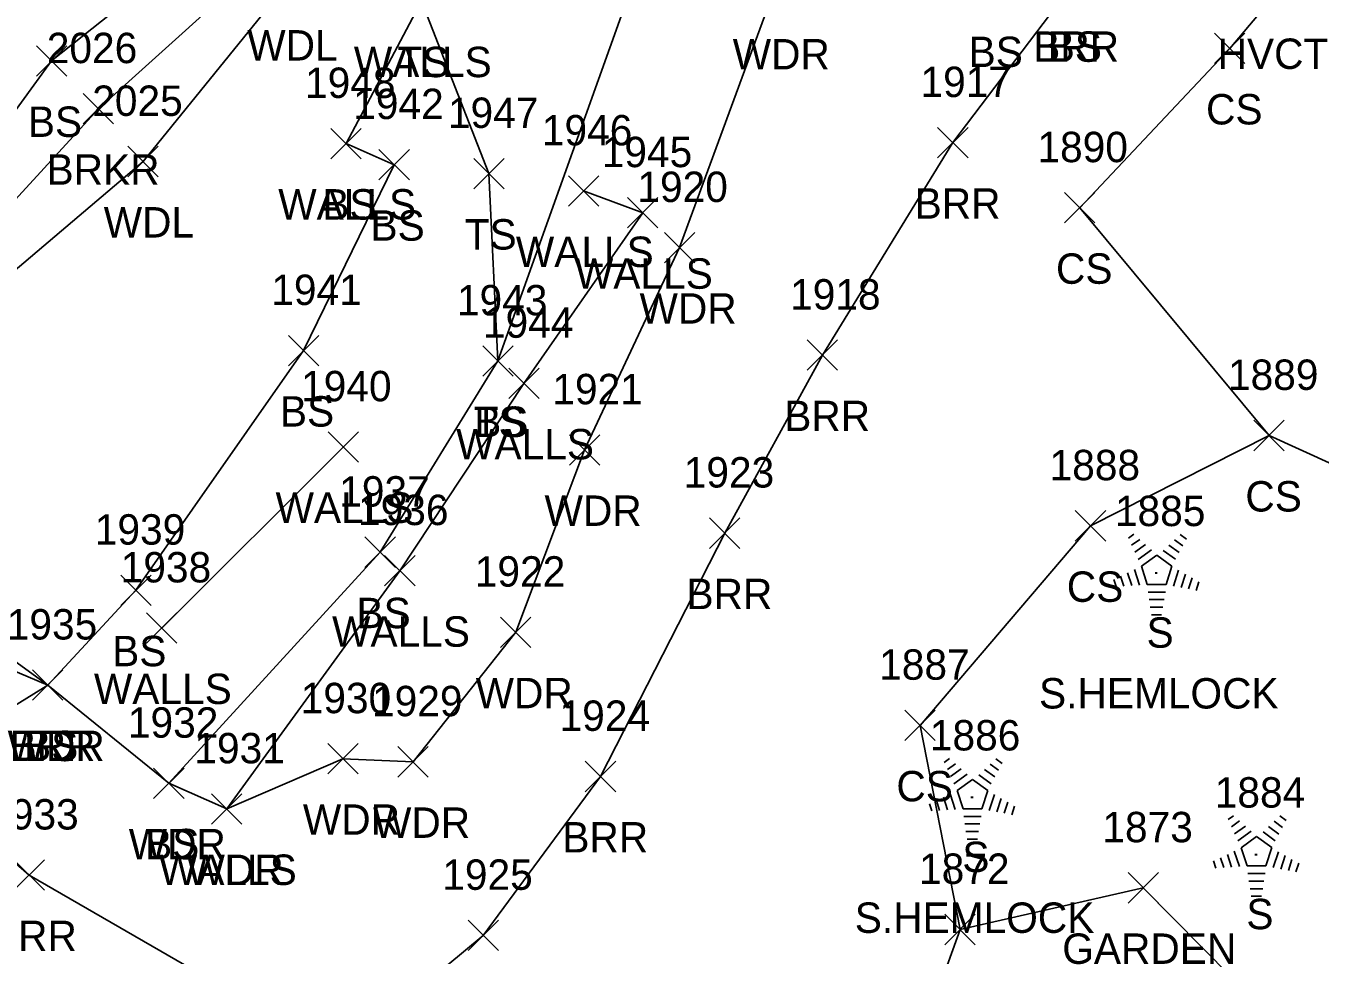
# Model space of a CAD drawing. Extents: x 1499292 to 1501024, y 534584 to 538043.
# Drawn here: x 1499887.8 to 1499972.9, y 537678.4 to 537739.6 of the extents above; entities that cross this region are included whole.
import ezdxf

# ---------------------------------------------------------------- set-up
doc = ezdxf.new("R2010")
doc.units = 0
for name, color, linetype in [('C_A', 7, 'Continuous'), ('L_A', 7, 'Continuous'), ('L_C', 7, 'Continuous'), ('L_I', 7, 'Continuous'), ('L_TIC', 7, 'Continuous'), ('LABL', 7, 'Continuous'), ('LAPB', 7, 'Continuous'), ('LAWA', 7, 'Continuous'), ('LAWE', 7, 'Continuous'), ('LELB', 7, 'Continuous'), ('LTC', 7, 'Continuous'), ('LWS', 7, 'Continuous')]:
    doc.layers.add(name, color=color, linetype=linetype)

msp = doc.modelspace()

# ---------------------------------------------------------------- linework, layer by layer
at = {"layer": 'L_TIC'}
for points in [[(1499965.986, 537737.086), (1499967.986, 537739.086)], [(1499967.986, 537737.086), (1499965.986, 537739.086)], [(1499888.513, 537736.266), (1499890.513, 537738.266)], [(1499890.513, 537736.266), (1499888.513, 537738.266)], [(1499891.595, 537733.118), (1499893.595, 537735.118)], [(1499893.595, 537733.118), (1499891.595, 537735.118)], [(1499907.876, 537730.828), (1499909.876, 537732.828)], [(1499909.876, 537730.828), (1499907.876, 537732.828)], [(1499907.876, 537730.828), (1499909.876, 537732.828)], [(1499909.876, 537730.828), (1499907.876, 537732.828)], [(1499947.778, 537730.888), (1499949.778, 537732.888)], [(1499949.778, 537730.888), (1499947.778, 537732.888)], [(1499894.527, 537729.646), (1499896.527, 537731.646)], [(1499896.527, 537729.646), (1499894.527, 537731.646)], [(1499911.044, 537729.439), (1499913.044, 537731.439)], [(1499913.044, 537729.439), (1499911.044, 537731.439)], [(1499917.27, 537728.854), (1499919.27, 537730.854)], [(1499919.27, 537728.854), (1499917.27, 537730.854)], [(1499923.501, 537727.708), (1499925.501, 537729.708)], [(1499925.501, 537727.708), (1499923.501, 537729.708)], [(1499927.384, 537726.276), (1499929.384, 537728.276)], [(1499929.384, 537726.276), (1499927.384, 537728.276)], [(1499956.119, 537726.603), (1499958.119, 537728.603)], [(1499958.119, 537726.603), (1499956.119, 537728.603)], [(1499929.814, 537723.983), (1499931.814, 537725.983)], [(1499931.814, 537723.983), (1499929.814, 537725.983)], [(1499905.088, 537717.208), (1499907.088, 537719.208)], [(1499907.088, 537717.208), (1499905.088, 537719.208)], [(1499917.862, 537716.524), (1499919.862, 537718.524)], [(1499919.862, 537716.524), (1499917.862, 537718.524)], [(1499917.862, 537716.524), (1499919.862, 537718.524)], [(1499919.862, 537716.524), (1499917.862, 537718.524)], [(1499939.204, 537716.909), (1499941.204, 537718.909)], [(1499941.204, 537716.909), (1499939.204, 537718.909)], [(1499919.573, 537715.051), (1499921.573, 537717.051)], [(1499921.573, 537715.051), (1499919.573, 537717.051)], [(1499968.571, 537711.62), (1499970.571, 537713.62)], [(1499970.571, 537711.62), (1499968.571, 537713.62)], [(1499968.571, 537711.62), (1499970.571, 537713.62)], [(1499970.571, 537711.62), (1499968.571, 537713.62)], [(1499907.701, 537710.872), (1499909.701, 537712.872)], [(1499909.701, 537710.872), (1499907.701, 537712.872)], [(1499923.568, 537710.676), (1499925.568, 537712.676)], [(1499925.568, 537710.676), (1499923.568, 537712.676)], [(1499932.775, 537705.198), (1499934.775, 537707.198)], [(1499934.775, 537705.198), (1499932.775, 537707.198)], [(1499956.831, 537705.678), (1499958.831, 537707.678)], [(1499958.831, 537705.678), (1499956.831, 537707.678)], [(1499910.123, 537703.945), (1499912.123, 537705.945)], [(1499912.123, 537703.945), (1499910.123, 537705.945)], [(1499911.414, 537702.727), (1499913.414, 537704.727)], [(1499913.414, 537702.727), (1499911.414, 537704.727)], [(1499894.059, 537701.441), (1499896.059, 537703.441)], [(1499896.059, 537701.441), (1499894.059, 537703.441)], [(1499895.755, 537698.955), (1499897.755, 537700.955)], [(1499897.755, 537698.955), (1499895.755, 537700.955)], [(1499919.036, 537698.678), (1499921.036, 537700.678)], [(1499921.036, 537698.678), (1499919.036, 537700.678)], [(1499888.261, 537695.2), (1499890.261, 537697.2)], [(1499890.261, 537695.2), (1499888.261, 537697.2)], [(1499888.261, 537695.2), (1499890.261, 537697.2)], [(1499890.261, 537695.2), (1499888.261, 537697.2)], [(1499888.261, 537695.2), (1499890.261, 537697.2)], [(1499890.261, 537695.2), (1499888.261, 537697.2)], [(1499945.626, 537692.553), (1499947.626, 537694.553)], [(1499947.626, 537692.553), (1499945.626, 537694.553)], [(1499907.677, 537690.352), (1499909.677, 537692.352)], [(1499909.677, 537690.352), (1499907.677, 537692.352)], [(1499912.288, 537690.152), (1499914.288, 537692.152)], [(1499914.288, 537690.152), (1499912.288, 537692.152)], [(1499924.612, 537689.188), (1499926.612, 537691.188)], [(1499926.612, 537689.188), (1499924.612, 537691.188)], [(1499896.226, 537688.74), (1499898.226, 537690.74)], [(1499898.226, 537688.74), (1499896.226, 537690.74)], [(1499896.226, 537688.74), (1499898.226, 537690.74)], [(1499898.226, 537688.74), (1499896.226, 537690.74)], [(1499900.029, 537687.053), (1499902.029, 537689.053)], [(1499902.029, 537687.053), (1499900.029, 537689.053)], [(1499900.029, 537687.053), (1499902.029, 537689.053)], [(1499902.029, 537687.053), (1499900.029, 537689.053)], [(1499887.043, 537682.7), (1499889.043, 537684.7)], [(1499889.043, 537682.7), (1499887.043, 537684.7)], [(1499960.303, 537681.861), (1499962.303, 537683.861)], [(1499962.303, 537681.861), (1499960.303, 537683.861)], [(1499916.898, 537678.732), (1499918.898, 537680.732)], [(1499918.898, 537678.732), (1499916.898, 537680.732)], [(1499948.249, 537679.121), (1499950.249, 537681.121)], [(1499950.249, 537679.121), (1499948.249, 537681.121)], [(1499948.249, 537679.121), (1499950.249, 537681.121)], [(1499950.249, 537679.121), (1499948.249, 537681.121)]]:
    msp.add_lwpolyline(points, dxfattribs=at)
at = {"layer": 'LABL'}
msp.add_lwpolyline([(1499985.467, 537801.862), (1499975.641, 537783.145), (1499970.041, 537762.697), (1499961.498, 537757.027), (1499956.574, 537742.207), (1499948.778, 537731.888), (1499940.204, 537717.909), (1499933.775, 537706.198), (1499925.612, 537690.188), (1499917.898, 537679.732), (1499908.462, 537671.894), (1499888.043, 537683.7), (1499880.149, 537690.561), (1499889.261, 537696.2)], dxfattribs=at)
at = {"layer": 'LAPB'}
msp.add_lwpolyline([(1500008.149, 537662.504), (1499976.291, 537657.715), (1499960.955, 537655.744), (1499948.365, 537655.7), (1499944.782, 537667.728), (1499949.249, 537680.121), (1499961.303, 537682.861), (1499970.991, 537673.07), (1499976.904, 537664.777), (1499986.731, 537668.48), (1499987.916, 537680.302), (1499978.247, 537691.097), (1499980.645, 537701.007), (1499987.039, 537704.664), (1499995.658, 537692.472), (1500004.638, 537676.076)], dxfattribs=at)
at = {"layer": 'LAWA'}
for points in [[(1499965.845, 537814.607), (1499956.806, 537795.15), (1499949.698, 537786.608), (1499937.814, 537776.416), (1499929.69, 537766.375), (1499922.293, 537760.072), (1499904.962, 537742.29), (1499895.527, 537730.646), (1499881.146, 537718.435), (1499882.199, 537711.084), (1499876.181, 537705.711)], [(1499972.434, 537809.149), (1499962.707, 537789.685), (1499956.245, 537767.268), (1499944.762, 537752.791), (1499936.939, 537741.705), (1499930.814, 537724.983), (1499924.568, 537711.676), (1499920.036, 537699.678), (1499913.288, 537691.152), (1499908.677, 537691.352), (1499901.029, 537688.053), (1499897.226, 537689.74), (1499889.261, 537696.2), (1499876.181, 537705.711)]]:
    msp.add_lwpolyline(points, dxfattribs=at)
at = {"layer": 'LAWE'}
msp.add_lwpolyline([(1499961.233, 537817.956), (1499952.785, 537802.28), (1499941.102, 537783.95), (1499931.596, 537774.682), (1499919.4, 537762.854), (1499904.496, 537744.851), (1499892.595, 537734.118), (1499878.532, 537718.766), (1499876.489, 537709.735), (1499874.077, 537712.657)], dxfattribs=at)
at = {"layer": 'LELB'}
for points in [[(1499958.724, 537820.121), (1499949.099, 537803.701), (1499937.207, 537786.88), (1499926.5, 537779.141), (1499915.434, 537766.609), (1499901.39, 537746.714), (1499889.513, 537737.266), (1499877.766, 537721.1), (1499874.077, 537712.657), (1499871.122, 537712.1), (1499865.758, 537707.441), (1499861.535, 537702.351), (1499859.643, 537699.06)], [(1499897.226, 537689.74), (1499911.123, 537704.945), (1499918.862, 537717.524), (1499929.543, 537747.41), (1499934.646, 537758.458), (1499940.501, 537770.089)], [(1499949.249, 537680.121), (1499946.626, 537693.553), (1499957.831, 537706.678), (1499969.571, 537712.62), (1499957.119, 537727.603), (1499966.986, 537738.086), (1499985.845, 537760.478)], [(1499918.862, 537717.524), (1499918.27, 537729.854), (1499913.848, 537741.196)], [(1499889.261, 537696.2), (1499895.059, 537702.441), (1499906.088, 537718.208), (1499912.044, 537730.439), (1499908.876, 537731.828)], [(1499987.039, 537704.664), (1499969.571, 537712.62)], [(1499880.51, 537699.897), (1499889.261, 537696.2)]]:
    msp.add_lwpolyline(points, dxfattribs=at)
at = {"layer": 'LTC'}
for p, q in [((1499960.325, 537705.869), (1499960.679, 537706.127)), ((1499960.534, 537705.404), (1499961.064, 537705.788)), ((1499960.744, 537704.938), (1499961.448, 537705.449)), ((1499962.981, 537705.413), (1499963.66, 537704.919)), ((1499963.352, 537705.761), (1499963.902, 537705.362)), ((1499963.723, 537706.109), (1499964.142, 537705.805)), ((1499960.954, 537704.472), (1499961.832, 537705.11)), ((1499961.178, 537704.017), (1499962.19, 537704.752)), ((1499962.19, 537704.752), (1499963.187, 537704.027)), ((1499962.61, 537705.064), (1499963.419, 537704.476)), ((1499960.724, 537703.798), (1499961.054, 537702.779)), ((1499961.178, 537704.017), (1499961.565, 537702.824)), ((1499963.187, 537704.027), (1499962.796, 537702.824)), ((1499963.624, 537703.756), (1499963.287, 537702.716)), ((1499959.357, 537703.148), (1499959.509, 537702.68)), ((1499959.813, 537703.365), (1499960.024, 537702.713)), ((1499960.268, 537703.582), (1499960.539, 537702.746)), ((1499962.796, 537702.824), (1499961.565, 537702.824)), ((1499964.069, 537703.505), (1499963.782, 537702.621)), ((1499964.514, 537703.255), (1499964.277, 537702.526)), ((1499964.958, 537703.005), (1499964.771, 537702.431)), ((1499962.757, 537702.324), (1499961.613, 537702.324)), ((1499962.674, 537701.824), (1499961.685, 537701.824)), ((1499962.59, 537701.324), (1499961.758, 537701.324)), ((1499962.506, 537700.824), (1499961.831, 537700.824)), ((1499948.21, 537691.108), (1499948.564, 537691.366)), ((1499948.419, 537690.643), (1499948.949, 537691.027)), ((1499951.237, 537691), (1499951.787, 537690.601)), ((1499951.608, 537691.349), (1499952.027, 537691.044)), ((1499948.629, 537690.177), (1499949.333, 537690.688)), ((1499948.839, 537689.711), (1499949.717, 537690.349)), ((1499949.063, 537689.256), (1499950.075, 537689.991)), ((1499950.075, 537689.991), (1499951.072, 537689.266)), ((1499950.495, 537690.304), (1499951.304, 537689.715)), ((1499950.866, 537690.652), (1499951.545, 537690.158)), ((1499949.063, 537689.256), (1499949.45, 537688.063)), ((1499951.072, 537689.266), (1499950.681, 537688.063)), ((1499947.242, 537688.387), (1499947.394, 537687.919)), ((1499947.698, 537688.604), (1499947.909, 537687.952)), ((1499948.153, 537688.821), (1499948.424, 537687.985)), ((1499948.609, 537689.037), (1499948.939, 537688.018)), ((1499951.509, 537688.995), (1499951.172, 537687.955)), ((1499951.954, 537688.744), (1499951.667, 537687.86)), ((1499952.399, 537688.494), (1499952.162, 537687.765)), ((1499950.681, 537688.063), (1499949.45, 537688.063)), ((1499950.642, 537687.563), (1499949.498, 537687.563)), ((1499952.843, 537688.244), (1499952.656, 537687.67)), ((1499966.888, 537687.35), (1499967.242, 537687.607)), ((1499970.286, 537687.59), (1499970.705, 537687.285)), ((1499950.559, 537687.063), (1499949.57, 537687.063)), ((1499967.097, 537686.884), (1499967.627, 537687.268)), ((1499967.307, 537686.418), (1499968.011, 537686.93)), ((1499967.517, 537685.953), (1499968.395, 537686.59)), ((1499969.544, 537686.893), (1499970.223, 537686.4)), ((1499969.915, 537687.242), (1499970.464, 537686.843)), ((1499950.475, 537686.563), (1499949.643, 537686.563)), ((1499950.391, 537686.063), (1499949.716, 537686.063)), ((1499967.741, 537685.498), (1499968.753, 537686.232)), ((1499968.753, 537686.232), (1499969.75, 537685.507)), ((1499969.173, 537686.545), (1499969.982, 537685.956)), ((1499966.831, 537685.062), (1499967.102, 537684.227)), ((1499967.287, 537685.278), (1499967.617, 537684.259)), ((1499967.741, 537685.498), (1499968.128, 537684.304)), ((1499969.75, 537685.507), (1499969.359, 537684.304)), ((1499970.187, 537685.236), (1499969.849, 537684.197)), ((1499970.632, 537684.986), (1499970.344, 537684.101)), ((1499965.92, 537684.629), (1499966.072, 537684.161)), ((1499966.376, 537684.845), (1499966.587, 537684.194)), ((1499969.359, 537684.304), (1499968.128, 537684.304)), ((1499971.077, 537684.736), (1499970.839, 537684.006)), ((1499971.521, 537684.485), (1499971.334, 537683.911)), ((1499969.32, 537683.804), (1499968.176, 537683.804)), ((1499969.237, 537683.304), (1499968.248, 537683.304)), ((1499969.153, 537682.804), (1499968.321, 537682.804)), ((1499969.069, 537682.304), (1499968.394, 537682.304))]:
    msp.add_line(p, q, dxfattribs=at)
at = {"layer": 'LWS'}
for points in [[(1499908.876, 537731.828), (1499913.848, 537741.196), (1499924.965, 537753.649)], [(1499901.029, 537688.053), (1499912.414, 537703.727), (1499920.573, 537716.051), (1499928.384, 537727.276), (1499924.501, 537728.708)], [(1499896.755, 537699.955), (1499908.701, 537711.872)]]:
    msp.add_lwpolyline(points, dxfattribs=at)

# ---------------------------------------------------------------- texts
at = {"layer": 'C_A'}
msp.add_text('HVCTRL', height=2, dxfattribs=at).set_placement((1499966.187, 537736.737))
at = {"layer": 'L_A'}
for s, p in [('WDL', (1499902.38, 537737.29)), ('WDR', (1499934.302, 537736.705)), ('BS', (1499949.813, 537736.86)), ('BRR', (1499954.062, 537737.207)), ('BS', (1499955.015, 537737.207)), ('WALLS', (1499909.391, 537736.196)), ('TS', (1499912.257, 537736.196)), ('CS', (1499965.427, 537733.086)), ('BS', (1499887.954, 537732.266)), ('BRKR', (1499889.185, 537729.118)), ('WALLS', (1499904.419, 537726.828)), ('BS', (1499907.317, 537726.828)), ('BRR', (1499946.267, 537726.888)), ('WDL', (1499892.944, 537725.646)), ('BS', (1499910.485, 537725.439)), ('TS', (1499916.68, 537724.854)), ('WALLS', (1499920.044, 537723.708)), ('WALLS', (1499923.928, 537722.276)), ('CS', (1499955.56, 537722.603)), ('WDR', (1499928.176, 537719.983)), ('BS', (1499904.529, 537713.208)), ('BRR', (1499937.692, 537712.909)), ('TS', (1499917.272, 537712.524)), ('BS', (1499917.303, 537712.524)), ('WALLS', (1499916.116, 537711.051)), ('CS', (1499968.012, 537707.62)), ('CS', (1499968.012, 537707.62)), ('WALLS', (1499904.244, 537706.872)), ('WDR', (1499921.93, 537706.676)), ('CS', (1499956.272, 537701.678)), ('BRR', (1499931.263, 537701.198)), ('BS', (1499909.564, 537699.945)), ('WALLS', (1499907.958, 537698.727)), ('S', (1499961.516, 537698.661)), ('BS', (1499893.5, 537697.441)), ('WALLS', (1499892.299, 537694.955)), ('WDR', (1499917.399, 537694.678)), ('WDR', (1499886.624, 537691.2)), ('BRR', (1499886.75, 537691.2)), ('BS', (1499887.702, 537691.2)), ('CS', (1499945.067, 537688.553)), ('WDR', (1499906.039, 537686.352)), ('WDR', (1499910.651, 537686.152)), ('WDR', (1499894.588, 537684.74)), ('BS', (1499895.667, 537684.74)), ('BRR', (1499923.1, 537685.188)), ('S', (1499949.401, 537683.9)), ('WALLS', (1499896.572, 537683.053)), ('WDR', (1499898.391, 537683.053)), ('S', (1499968.078, 537680.141)), ('BRR', (1499885.532, 537678.7)), ('GARDEN', (1499955.972, 537677.861))]:
    msp.add_text(s, height=2, dxfattribs=at).set_placement(p)
at = {"layer": 'L_C'}
for p in [(1499954.445, 537694.661), (1499942.33, 537679.9)]:
    msp.add_text('S.HEMLOCK', height=2, dxfattribs=at).set_placement(p)
at = {"layer": 'L_I'}
for s, p in [('2026', (1499889.201, 537737.118)), ('1948', (1499906.183, 537734.828)), ('1948', (1499906.183, 537734.828)), ('1917', (1499946.652, 537734.888)), ('2025', (1499892.188, 537733.646)), ('1942', (1499909.351, 537733.439)), ('1947', (1499915.577, 537732.854)), ('1946', (1499921.753, 537731.708)), ('1890', (1499954.34, 537730.603)), ('1945', (1499925.691, 537730.276)), ('1920', (1499928.035, 537727.983)), ('1941', (1499903.962, 537721.208)), ('1943', (1499916.169, 537720.524)), ('1943', (1499916.169, 537720.524)), ('1918', (1499938.078, 537720.909)), ('1944', (1499917.88, 537719.051)), ('1889', (1499966.87, 537715.62)), ('1889', (1499966.87, 537715.62)), ('1940', (1499905.922, 537714.872)), ('1921', (1499922.442, 537714.676)), ('1888', (1499955.138, 537709.678)), ('1923', (1499931.082, 537709.198)), ('1937', (1499908.43, 537707.945)), ('1936', (1499909.666, 537706.727)), ('1885', (1499959.437, 537706.661)), ('1939', (1499892.358, 537705.441)), ('1938', (1499894.062, 537702.955)), ('1922', (1499917.344, 537702.678)), ('1935', (1499886.569, 537699.2)), ('1935', (1499886.569, 537699.2)), ('1935', (1499886.569, 537699.2)), ('1887', (1499943.933, 537696.553)), ('1930', (1499905.897, 537694.352)), ('1929', (1499910.588, 537694.152)), ('1924', (1499922.919, 537693.188)), ('1932', (1499894.533, 537692.74)), ('1932', (1499894.533, 537692.74)), ('1886', (1499947.267, 537691.9)), ('1931', (1499898.903, 537691.053)), ('1931', (1499898.903, 537691.053)), ('1884', (1499966, 537688.141)), ('1933', (1499885.35, 537686.7)), ('1873', (1499958.61, 537685.861)), ('1872', (1499946.556, 537683.121)), ('1872', (1499946.556, 537683.121)), ('1925', (1499915.205, 537682.732))]:
    msp.add_text(s, height=2, dxfattribs=at).set_placement(p)
at = {"layer": 'LTC'}
for p in [(1499962.072, 537703.765), (1499949.957, 537689.004), (1499968.635, 537685.245)]:
    msp.add_text('.', height=1.037, rotation=270, dxfattribs=at).set_placement(p)

doc.saveas('drawing.dxf')
